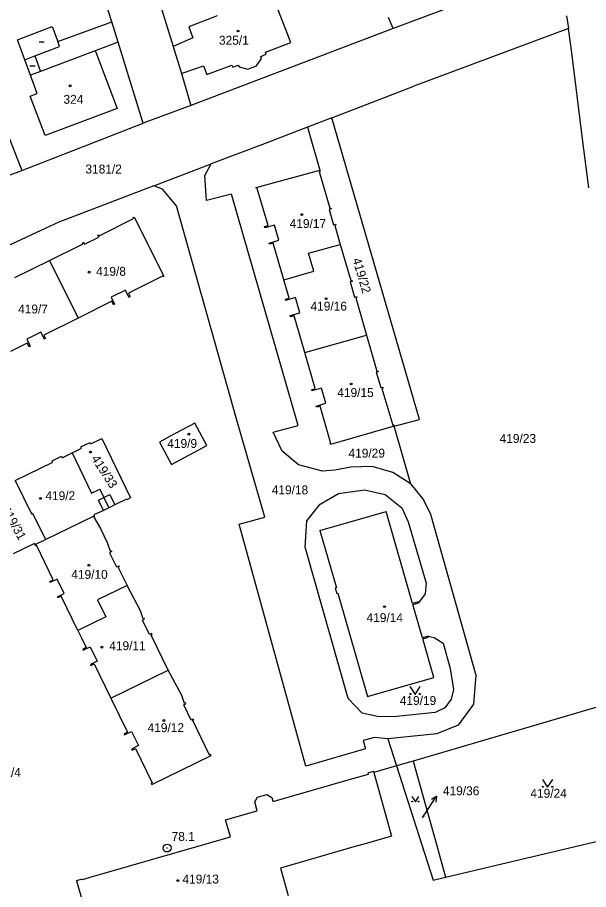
# Model space of a CAD drawing. Extents: x -736345 to -729997, y -1130177 to -1122501.
# Drawn here: x -733552.8 to -733443.8, y -1126806.1 to -1126639.6 of the extents above; entities that cross this region are included whole.
import ezdxf

# ---------------------------------------------------------------- set-up
doc = ezdxf.new("R2010")
doc.units = 0
for name, color, linetype in [('Vrstva 1', 7, 'Continuous'), ('Vrstva 16', 7, 'Continuous'), ('Vrstva 17', 7, 'Continuous'), ('Vrstva 18', 7, 'Continuous'), ('Vrstva 19', 7, 'Continuous'), ('Vrstva 25', 7, 'Continuous'), ('Vrstva 4', 7, 'Continuous')]:
    doc.layers.add(name, color=color, linetype=linetype)

msp = doc.modelspace()

# ---------------------------------------------------------------- linework, layer by layer
at = {"layer": 'Vrstva 1'}
for points in [[(-733527.88, -1126629.41), (-733523.05, -1126645.08)], [(-733448.98, -1126629.67), (-733481.09, -1126641.68)], [(-733534.77, -1126640.37), (-733537.61, -1126631.43)], [(-733500.61, -1126644.36), (-733504.07, -1126635.33)], [(-733481.28, -1126641.23), (-733481.99, -1126639.55)], [(-733447.99, -1126639.23), (-733447.64, -1126641.69)], [(-733552.75, -1126643.81), (-733546.16, -1126641.3)], [(-733546.16, -1126641.3), (-733545.09, -1126644.15)], [(-733545.09, -1126644.15), (-733534.77, -1126640.37)], [(-733533.55, -1126644.31), (-733534.77, -1126640.37)], [(-733481.09, -1126641.68), (-733481.28, -1126641.23)], [(-733481.09, -1126641.68), (-733519.66, -1126656.36)], [(-733447.64, -1126641.69), (-733477.15, -1126652.68)], [(-733447.07, -1126645.78), (-733447.64, -1126641.69)], [(-733561.38, -1126644.83), (-733552.13, -1126668.3)], [(-733551.35, -1126647.64), (-733552.75, -1126643.81)], [(-733533.55, -1126644.31), (-733537.91, -1126645.94)], [(-733528.91, -1126659.35), (-733533.55, -1126644.31)], [(-733505.41, -1126646.17), (-733500.61, -1126644.36)], [(-733537.91, -1126645.94), (-733537.81, -1126646.21)], [(-733537.81, -1126646.21), (-733533.77, -1126656.93)], [(-733523.05, -1126645.08), (-733521.44, -1126650.24)], [(-733506.34, -1126647.01), (-733505.29, -1126646.59)], [(-733505.29, -1126646.59), (-733505.41, -1126646.17)], [(-733444.92, -1126662.72), (-733447.07, -1126645.78)], [(-733550.27, -1126650.59), (-733551.35, -1126647.64)], [(-733507.16, -1126648.79), (-733506.17, -1126647.42)], [(-733506.17, -1126647.42), (-733506.34, -1126647.01)], [(-733520.97, -1126650.08), (-733517.27, -1126648.79)], [(-733517.27, -1126648.79), (-733516.63, -1126650.43)], [(-733516.63, -1126650.43), (-733511.83, -1126648.65)], [(-733511.83, -1126648.65), (-733511.67, -1126649.08)], [(-733511.67, -1126649.08), (-733510.65, -1126648.7)], [(-733510.65, -1126648.7), (-733510.43, -1126648.99)], [(-733510.43, -1126648.99), (-733508.83, -1126649.45)], [(-733508.83, -1126649.45), (-733507.16, -1126648.79)], [(-733548.98, -1126654.07), (-733550.27, -1126650.59)], [(-733521.44, -1126650.24), (-733520.97, -1126650.08)], [(-733521.44, -1126650.24), (-733519.66, -1126656.36)], [(-733492.77, -1126658.7), (-733477.15, -1126652.68)], [(-733550.33, -1126654.57), (-733548.98, -1126654.07)], [(-733547.51, -1126662.12), (-733550.33, -1126654.57)], [(-733519.66, -1126656.36), (-733528.79, -1126659.76)], [(-733533.77, -1126656.93), (-733547.51, -1126662.12)], [(-733551.94, -1126668.78), (-733528.79, -1126659.76)], [(-733528.79, -1126659.76), (-733528.91, -1126659.35)], [(-733492.77, -1126658.7), (-733497.45, -1126660.5)], [(-733476.07, -1126716.3), (-733492.77, -1126658.7)], [(-733497.45, -1126660.5), (-733505.51, -1126663.6)], [(-733497.45, -1126660.5), (-733495.07, -1126668.7)], [(-733443.74, -1126672.08), (-733444.92, -1126662.72)], [(-733505.51, -1126663.6), (-733515.82, -1126667.54)], [(-733552.13, -1126668.3), (-733551.94, -1126668.78)], [(-733526.74, -1126671.71), (-733515.82, -1126667.54)], [(-733516.99, -1126669.76), (-733515.82, -1126667.54)], [(-733554.65, -1126669.8), (-733551.94, -1126668.78)], [(-733516.67, -1126674.54), (-733516.99, -1126669.76)], [(-733507.2, -1126672.04), (-733495.07, -1126668.7)], [(-733495.02, -1126668.9), (-733495.21, -1126668.95)], [(-733495.21, -1126668.95), (-733493.17, -1126675.98)], [(-733495.07, -1126668.7), (-733495.02, -1126668.9)], [(-733526.74, -1126671.71), (-733544.87, -1126678.64)], [(-733525.07, -1126672.33), (-733526.74, -1126671.71)], [(-733522.44, -1126675.5), (-733525.07, -1126672.33)], [(-733511.93, -1126673.29), (-733516.67, -1126674.54)], [(-733499.2, -1126717.46), (-733511.93, -1126673.29)], [(-733507.14, -1126672.25), (-733507.2, -1126672.04)], [(-733507, -1126672.2), (-733507.14, -1126672.25)], [(-733504.95, -1126679.29), (-733507, -1126672.2)], [(-733510.88, -1126716.44), (-733522.44, -1126675.5)], [(-733492.92, -1126676.13), (-733493.3, -1126676.24)], [(-733493.3, -1126676.24), (-733492.46, -1126679.15)], [(-733493.17, -1126675.98), (-733492.98, -1126675.92)], [(-733492.98, -1126675.92), (-733492.92, -1126676.13)], [(-733537.17, -1126681.24), (-733530.62, -1126677.92)], [(-733530.68, -1126677.79), (-733530.47, -1126677.68)], [(-733530.62, -1126677.92), (-733530.68, -1126677.79)], [(-733530.47, -1126677.68), (-733524.83, -1126688.98)], [(-733547.38, -1126679.81), (-733573.41, -1126691.93)], [(-733544.87, -1126678.64), (-733547.38, -1126679.81)], [(-733505.64, -1126679.49), (-733504.95, -1126679.29)], [(-733505.57, -1126679.74), (-733505.64, -1126679.49)], [(-733503.72, -1126679.21), (-733505.57, -1126679.74)], [(-733502.89, -1126682.1), (-733503.72, -1126679.21)], [(-733492.46, -1126679.15), (-733492.08, -1126679.04)], [(-733492.02, -1126679.23), (-733492.21, -1126679.29)], [(-733492.21, -1126679.29), (-733491.16, -1126682.92)], [(-733492.08, -1126679.04), (-733492.02, -1126679.23)], [(-733539.99, -1126682.86), (-733537.26, -1126681.51)], [(-733537.44, -1126681.15), (-733537.26, -1126681.06)], [(-733537.26, -1126681.51), (-733537.44, -1126681.15)], [(-733537.26, -1126681.06), (-733537.17, -1126681.24)], [(-733546.65, -1126685.95), (-733540.26, -1126682.77)], [(-733540.35, -1126682.59), (-733540.17, -1126682.5)], [(-733540.26, -1126682.77), (-733540.35, -1126682.59)], [(-733540.17, -1126682.5), (-733539.99, -1126682.86)], [(-733504.74, -1126682.64), (-733502.89, -1126682.1)], [(-733504.67, -1126682.86), (-733504.74, -1126682.64)], [(-733503.98, -1126682.66), (-733504.67, -1126682.86)], [(-733501.96, -1126689.67), (-733503.98, -1126682.66)], [(-733497.21, -1126684.55), (-733491.16, -1126682.92)], [(-733491.16, -1126682.92), (-733489.17, -1126689.81)], [(-733496.21, -1126688.01), (-733497.21, -1126684.55)], [(-733553.26, -1126689.24), (-733546.65, -1126685.95)], [(-733546.65, -1126685.95), (-733541.19, -1126696.95)], [(-733501.96, -1126689.67), (-733496.21, -1126688.01)], [(-733525.07, -1126688.94), (-733531.61, -1126692.19)], [(-733525.01, -1126689.07), (-733525.07, -1126688.94)], [(-733524.83, -1126688.98), (-733525.01, -1126689.07)], [(-733500.95, -1126693.15), (-733501.96, -1126689.67)], [(-733488.92, -1126689.95), (-733489.3, -1126690.06)], [(-733489.17, -1126689.81), (-733488.97, -1126689.75)], [(-733488.97, -1126689.75), (-733488.92, -1126689.95)], [(-733489.3, -1126690.06), (-733488.45, -1126692.98)], [(-733532.17, -1126691.63), (-733534.89, -1126692.98)], [(-733534.89, -1126692.98), (-733534.22, -1126694.32)], [(-733531.5, -1126692.97), (-733532.17, -1126691.63)], [(-733531.61, -1126692.19), (-733531.28, -1126692.86)], [(-733531.5, -1126692.97), (-733531.28, -1126692.86)], [(-733501.65, -1126693.35), (-733500.95, -1126693.15)], [(-733499.73, -1126693.06), (-733501.58, -1126693.59)], [(-733498.89, -1126695.96), (-733499.73, -1126693.06)], [(-733488.45, -1126692.98), (-733488.07, -1126692.87)], [(-733488.01, -1126693.06), (-733488.21, -1126693.12)], [(-733488.21, -1126693.12), (-733486.15, -1126700.21)], [(-733488.07, -1126692.87), (-733488.01, -1126693.06)], [(-733534.76, -1126693.75), (-733541.19, -1126696.95)], [(-733534.43, -1126694.42), (-733534.76, -1126693.75)], [(-733534.22, -1126694.32), (-733534.43, -1126694.42)], [(-733501.58, -1126693.59), (-733501.65, -1126693.35)], [(-733500.74, -1126696.5), (-733498.89, -1126695.96)], [(-733500.68, -1126696.71), (-733500.74, -1126696.5)], [(-733499.98, -1126696.51), (-733500.68, -1126696.71)], [(-733497.95, -1126703.55), (-733499.98, -1126696.51)], [(-733541.19, -1126696.95), (-733547.74, -1126700.2)], [(-733548.29, -1126699.63), (-733550.99, -1126700.97)], [(-733547.62, -1126700.97), (-733548.29, -1126699.63)], [(-733550.99, -1126700.97), (-733550.32, -1126702.32)], [(-733547.74, -1126700.2), (-733547.41, -1126700.87)], [(-733547.41, -1126700.87), (-733547.62, -1126700.97)], [(-733497.95, -1126703.55), (-733486.15, -1126700.21)], [(-733486.15, -1126700.21), (-733484.16, -1126707.07)], [(-733550.89, -1126701.76), (-733554.1, -1126703.36)], [(-733550.56, -1126702.43), (-733550.89, -1126701.76)], [(-733550.32, -1126702.32), (-733550.56, -1126702.43)], [(-733495.97, -1126710.44), (-733497.95, -1126703.55)], [(-733483.92, -1126707.21), (-733484.3, -1126707.32)], [(-733484.3, -1126707.32), (-733483.45, -1126710.24)], [(-733484.16, -1126707.07), (-733483.97, -1126707.02)], [(-733483.97, -1126707.02), (-733483.92, -1126707.21)], [(-733496.66, -1126710.64), (-733495.97, -1126710.44)], [(-733496.59, -1126710.87), (-733496.66, -1126710.64)], [(-733494.74, -1126710.33), (-733496.59, -1126710.87)], [(-733493.91, -1126713.24), (-733494.74, -1126710.33)], [(-733483.45, -1126710.24), (-733483.07, -1126710.13)], [(-733483.01, -1126710.32), (-733483.21, -1126710.38)], [(-733483.21, -1126710.38), (-733481.16, -1126717.43)], [(-733483.07, -1126710.13), (-733483.01, -1126710.32)], [(-733495.75, -1126713.77), (-733493.91, -1126713.24)], [(-733495.69, -1126713.99), (-733495.75, -1126713.77)], [(-733495, -1126713.79), (-733495.69, -1126713.99)], [(-733492.95, -1126720.88), (-733495, -1126713.79)], [(-733505.59, -1126734.98), (-733510.88, -1126716.44)], [(-733480.9, -1126717.61), (-733476.07, -1126716.3)], [(-733518.92, -1126717.01), (-733523.61, -1126719.53)], [(-733516.65, -1126721.28), (-733518.92, -1126717.01)], [(-733503.96, -1126718.75), (-733499.2, -1126717.46)], [(-733480.9, -1126717.61), (-733493.04, -1126721.12)], [(-733481.16, -1126717.43), (-733480.97, -1126717.37)], [(-733480.97, -1126717.37), (-733480.9, -1126717.61)], [(-733477.69, -1126728.67), (-733480.9, -1126717.61)], [(-733523.61, -1126719.53), (-733525.67, -1126720.63)], [(-733502.28, -1126722.4), (-733503.96, -1126718.75)], [(-733540.68, -1126721.56), (-733538.89, -1126720.69)], [(-733540.55, -1126721.83), (-733540.68, -1126721.56)], [(-733538.89, -1126720.69), (-733538.76, -1126720.96)], [(-733538.76, -1126720.96), (-733536.7, -1126719.95)], [(-733536.7, -1126719.95), (-733531.17, -1126731.31)], [(-733525.67, -1126720.63), (-733523.39, -1126724.89)], [(-733523.39, -1126724.89), (-733516.65, -1126721.28)], [(-733493.1, -1126720.92), (-733492.95, -1126720.88)], [(-733493.04, -1126721.12), (-733493.1, -1126720.92)], [(-733544.23, -1126723.62), (-733542.35, -1126722.7)], [(-733542.35, -1126722.7), (-733540.55, -1126721.83)], [(-733542.35, -1126722.7), (-733538.61, -1126730.38)], [(-733499.17, -1126725), (-733502.28, -1126722.4)], [(-733553.2, -1126727.99), (-733546.01, -1126724.49)], [(-733546.14, -1126724.22), (-733544.36, -1126723.35)], [(-733546.01, -1126724.49), (-733546.14, -1126724.22)], [(-733544.36, -1126723.35), (-733544.23, -1126723.62)], [(-733494.58, -1126726.22), (-733499.17, -1126725)], [(-733492.23, -1126726), (-733494.58, -1126726.22)], [(-733489.15, -1126725.41), (-733492.23, -1126726)], [(-733485.08, -1126725.32), (-733489.15, -1126725.41)], [(-733481.16, -1126726.42), (-733485.08, -1126725.32)], [(-733477.81, -1126728.53), (-733481.16, -1126726.42)], [(-733553.2, -1126727.99), (-733550.12, -1126734.31)], [(-733538.61, -1126730.38), (-733537.05, -1126729.62)], [(-733537.05, -1126729.62), (-733536.27, -1126731.24)], [(-733491.52, -1126730.44), (-733486.52, -1126729.74)], [(-733486.52, -1126729.74), (-733482.59, -1126730.64)], [(-733477.69, -1126728.67), (-733477.81, -1126728.53)], [(-733477.69, -1126728.67), (-733475.28, -1126731.68)], [(-733536.27, -1126731.24), (-733535.34, -1126733.18)], [(-733531.97, -1126731.54), (-733534.18, -1126732.61)], [(-733531.9, -1126731.67), (-733531.97, -1126731.54)], [(-733531.17, -1126731.31), (-733531.9, -1126731.67)], [(-733495.02, -1126732.5), (-733491.52, -1126730.44)], [(-733482.59, -1126730.64), (-733479.44, -1126733.18)], [(-733535.34, -1126733.18), (-733536.37, -1126733.68)], [(-733534.18, -1126732.61), (-733535.34, -1126733.18)], [(-733497.54, -1126735.65), (-733495.02, -1126732.5)], [(-733479.44, -1126733.18), (-733478.22, -1126735.87)], [(-733475.28, -1126731.68), (-733473.97, -1126734.4)], [(-733550.12, -1126734.31), (-733549.89, -1126734.2)], [(-733549.89, -1126734.2), (-733547.44, -1126739.24)], [(-733547.44, -1126739.24), (-733538.13, -1126734.7)], [(-733538.04, -1126734.88), (-733538.22, -1126734.97)], [(-733536.37, -1126733.68), (-733538.17, -1126734.56)], [(-733538.17, -1126734.56), (-733538.13, -1126734.7)], [(-733538.13, -1126734.7), (-733538.04, -1126734.88)], [(-733495.04, -1126737.53), (-733482.39, -1126733.9)], [(-733477.36, -1126751.44), (-733482.39, -1126733.9)], [(-733473.97, -1126734.4), (-733465.28, -1126765.16)], [(-733538.22, -1126734.97), (-733536.94, -1126737.15)], [(-733510.47, -1126736.33), (-733505.59, -1126734.98)], [(-733497.71, -1126782.5), (-733510.47, -1126736.33)], [(-733497.88, -1126740.68), (-733497.54, -1126735.65)], [(-733478.22, -1126735.87), (-733474.8, -1126747.56)], [(-733536.94, -1126737.15), (-733535.64, -1126739.81)], [(-733495.04, -1126737.53), (-733491.9, -1126748.46)], [(-733549.42, -1126740.2), (-733547.44, -1126739.24)], [(-733535.64, -1126739.81), (-733535.06, -1126741.47)], [(-733549.51, -1126740.02), (-733553.56, -1126742)], [(-733549.42, -1126740.2), (-733549.51, -1126740.02)], [(-733549.31, -1126740.43), (-733549.42, -1126740.2)], [(-733549.16, -1126740.35), (-733549.31, -1126740.43)], [(-733545.96, -1126746.93), (-733549.16, -1126740.35)], [(-733534.79, -1126741.56), (-733535.19, -1126741.76)], [(-733535.06, -1126741.47), (-733534.88, -1126741.38)], [(-733534.88, -1126741.38), (-733534.79, -1126741.56)], [(-733489.63, -1126769.62), (-733497.88, -1126740.68)], [(-733535.19, -1126741.76), (-733533.86, -1126744.49)], [(-733533.86, -1126744.49), (-733533.46, -1126744.29)], [(-733533.37, -1126744.47), (-733533.55, -1126744.56)], [(-733533.55, -1126744.56), (-733531.86, -1126748.03)], [(-733533.46, -1126744.29), (-733533.37, -1126744.47)], [(-733546.6, -1126747.24), (-733545.96, -1126746.93)], [(-733546.5, -1126747.44), (-733546.6, -1126747.24)], [(-733545.18, -1126746.8), (-733546.5, -1126747.44)], [(-733543.84, -1126749.54), (-733545.18, -1126746.8)], [(-733531.86, -1126748.03), (-733537.48, -1126750.77)], [(-733529.29, -1126752.84), (-733531.86, -1126748.03)], [(-733474.8, -1126747.56), (-733474.94, -1126749.61)], [(-733545.16, -1126750.18), (-733543.84, -1126749.54)], [(-733491.9, -1126748.46), (-733492.14, -1126748.53)], [(-733492.14, -1126748.53), (-733491.85, -1126749.54)], [(-733491.85, -1126749.54), (-733491.61, -1126749.48)], [(-733491.61, -1126749.48), (-733485.94, -1126769.2)], [(-733474.94, -1126749.61), (-733476.23, -1126751.35)], [(-733545.07, -1126750.38), (-733545.16, -1126750.18)], [(-733544.43, -1126750.07), (-733545.07, -1126750.38)], [(-733541.25, -1126756.61), (-733544.43, -1126750.07)], [(-733537.48, -1126750.77), (-733535.9, -1126754)], [(-733476.29, -1126751.13), (-733477.36, -1126751.44)], [(-733477.3, -1126751.66), (-733476.23, -1126751.35)], [(-733476.23, -1126751.35), (-733476.29, -1126751.13)], [(-733528.77, -1126754.38), (-733529.29, -1126752.84)], [(-733475.49, -1126757.99), (-733477.3, -1126751.66)], [(-733535.9, -1126754), (-733541.25, -1126756.61)], [(-733528.9, -1126754.67), (-733528.5, -1126754.48)], [(-733527.57, -1126757.41), (-733528.9, -1126754.67)], [(-733528.59, -1126754.3), (-733528.77, -1126754.38)], [(-733528.5, -1126754.48), (-733528.59, -1126754.3)], [(-733541.25, -1126756.61), (-733540.55, -1126758.04)], [(-733540.55, -1126758.04), (-733539.66, -1126759.86)], [(-733527.17, -1126757.21), (-733527.57, -1126757.41)], [(-733527.25, -1126757.49), (-733527.07, -1126757.41)], [(-733523.99, -1126764.19), (-733527.25, -1126757.49)], [(-733527.07, -1126757.41), (-733527.17, -1126757.21)], [(-733474.4, -1126757.68), (-733475.49, -1126757.99)], [(-733475.42, -1126758.21), (-733474.34, -1126757.9)], [(-733473.31, -1126765.57), (-733475.42, -1126758.21)], [(-733474.34, -1126757.9), (-733474.4, -1126757.68)], [(-733474.4, -1126757.68), (-733473.25, -1126757.96)], [(-733473.25, -1126757.96), (-733471.52, -1126759.05)], [(-733539.66, -1126759.86), (-733540.3, -1126760.18)], [(-733540.2, -1126760.37), (-733538.88, -1126759.73)], [(-733538.88, -1126759.73), (-733537.54, -1126762.49)], [(-733471.52, -1126759.05), (-733470.17, -1126763.86)], [(-733540.3, -1126760.18), (-733540.2, -1126760.37)], [(-733537.54, -1126762.49), (-733538.86, -1126763.13)], [(-733538.86, -1126763.13), (-733538.77, -1126763.32)], [(-733538.77, -1126763.32), (-733538.13, -1126763.01)], [(-733538.13, -1126763.01), (-733534.94, -1126769.56)], [(-733534.94, -1126769.56), (-733523.99, -1126764.19)], [(-733521.41, -1126769.03), (-733523.99, -1126764.19)], [(-733470.17, -1126763.86), (-733469.57, -1126767.89)], [(-733485.94, -1126769.2), (-733473.31, -1126765.57)], [(-733465.28, -1126765.16), (-733465.76, -1126770.71)], [(-733469.57, -1126767.89), (-733470.03, -1126769.75)], [(-733534.94, -1126769.56), (-733531.8, -1126776.01)], [(-733520.91, -1126770.53), (-733521.41, -1126769.03)], [(-733486.98, -1126772.39), (-733489.63, -1126769.62)], [(-733434.83, -1126769.07), (-733477.25, -1126781.54)], [(-733470.03, -1126769.75), (-733471.19, -1126771.36)], [(-733521.04, -1126770.82), (-733520.64, -1126770.62)], [(-733519.62, -1126773.74), (-733521.04, -1126770.82)], [(-733520.73, -1126770.44), (-733520.91, -1126770.53)], [(-733520.64, -1126770.62), (-733520.73, -1126770.44)], [(-733471.19, -1126771.36), (-733473.07, -1126772.27)], [(-733465.76, -1126770.71), (-733468.66, -1126774.68)], [(-733484.04, -1126773.07), (-733486.98, -1126772.39)], [(-733481.02, -1126773.08), (-733484.04, -1126773.07)], [(-733473.07, -1126772.27), (-733481.02, -1126773.08)], [(-733519.22, -1126773.54), (-733519.62, -1126773.74)], [(-733519.31, -1126773.81), (-733519.13, -1126773.72)], [(-733516.1, -1126780.41), (-733519.31, -1126773.81)], [(-733519.13, -1126773.72), (-733519.22, -1126773.54)], [(-733468.66, -1126774.68), (-733472.74, -1126776.36)], [(-733531.8, -1126776.01), (-733532.43, -1126776.32)], [(-733532.43, -1126776.32), (-733532.33, -1126776.54)], [(-733532.33, -1126776.54), (-733531.01, -1126775.9)], [(-733531.01, -1126775.9), (-733529.69, -1126778.6)], [(-733472.74, -1126776.36), (-733480.24, -1126777.11)], [(-733484.66, -1126777.04), (-733486.83, -1126777.6)], [(-733486.83, -1126777.6), (-733486.37, -1126779.23)], [(-733482.1, -1126777.29), (-733484.66, -1126777.04)], [(-733480.24, -1126777.11), (-733482.1, -1126777.29)], [(-733482.1, -1126777.29), (-733480.44, -1126782.47)], [(-733529.69, -1126778.6), (-733531.01, -1126779.25)], [(-733531.01, -1126779.25), (-733530.9, -1126779.46)], [(-733530.9, -1126779.46), (-733530.27, -1126779.15)], [(-733530.27, -1126779.15), (-733527.07, -1126785.72)], [(-733486.37, -1126779.23), (-733497.71, -1126782.5)], [(-733527.12, -1126786), (-733515.83, -1126780.5)], [(-733515.92, -1126780.32), (-733516.1, -1126780.41)], [(-733515.83, -1126780.5), (-733515.92, -1126780.32)], [(-733477.25, -1126781.54), (-733480.44, -1126782.47)], [(-733477.25, -1126781.54), (-733473.01, -1126796.81)], [(-733480.44, -1126782.47), (-733484.74, -1126783.74)], [(-733480.44, -1126782.47), (-733473.45, -1126804.3)], [(-733489.19, -1126785.02), (-733485.8, -1126784.04)], [(-733485.86, -1126783.82), (-733484.81, -1126783.49)], [(-733485.8, -1126784.04), (-733485.86, -1126783.82)], [(-733484.81, -1126783.49), (-733484.74, -1126783.74)], [(-733484.74, -1126783.74), (-733481.36, -1126795.87)], [(-733527.22, -1126785.79), (-733527.07, -1126785.72)], [(-733527.12, -1126786), (-733527.22, -1126785.79)], [(-733503.76, -1126789.23), (-733489.19, -1126785.02)], [(-733506.97, -1126788.46), (-733505.18, -1126787.95)], [(-733505.18, -1126787.95), (-733504.24, -1126788.51)], [(-733507.49, -1126789.36), (-733506.97, -1126788.46)], [(-733507.01, -1126791.06), (-733507.49, -1126789.36)], [(-733504.24, -1126788.51), (-733504.04, -1126789.23)], [(-733504.04, -1126789.23), (-733503.76, -1126789.23)], [(-733513.04, -1126792.79), (-733507.01, -1126791.06)], [(-733512.11, -1126796.04), (-733513.04, -1126792.79)], [(-733471.09, -1126803.74), (-733429.68, -1126793.89)], [(-733536.7, -1126803.1), (-733512.11, -1126796.04)], [(-733481.36, -1126795.87), (-733486.41, -1126797.32)], [(-733488.14, -1126797.81), (-733502.6, -1126801.98)], [(-733486.41, -1126797.32), (-733488.14, -1126797.81)], [(-733473.01, -1126796.81), (-733471.09, -1126803.74)], [(-733538.44, -1126803.6), (-733536.7, -1126803.1)], [(-733502.6, -1126801.98), (-733501.1, -1126807.21)], [(-733541.45, -1126804.33), (-733540.41, -1126804.03)], [(-733541.42, -1126804.45), (-733541.45, -1126804.33)], [(-733537.61, -1126817.72), (-733541.42, -1126804.45)], [(-733540.41, -1126804.03), (-733540.37, -1126804.15)], [(-733540.37, -1126804.15), (-733538.44, -1126803.6)], [(-733473.45, -1126804.3), (-733471.09, -1126803.74)]]:
    msp.add_lwpolyline(points, dxfattribs=at)
at = {"layer": 'Vrstva 16'}
msp.add_lwpolyline([(-733475.49, -1126792.36), (-733474.44, -1126790.77)], dxfattribs=at)
at = {"layer": 'Vrstva 25'}
for points in [[(-733548.65, -1126644.24), (-733547.65, -1126644.24)], [(-733550.38, -1126648.78), (-733549.38, -1126648.78)], [(-733477.89, -1126767.34), (-733476.89, -1126768.84), (-733475.89, -1126767.34)], [(-733452.6, -1126785.05), (-733451.6, -1126786.55), (-733450.6, -1126785.05)], [(-733477.5, -1126788.334), (-733476.83, -1126789.34), (-733476.159, -1126788.334)], [(-733474.44, -1126790.77), (-733472.78, -1126788.272)], [(-733473.75, -1126788.828), (-733472.78, -1126788.272), (-733472.917, -1126789.381)]]:
    msp.add_lwpolyline(points, dxfattribs=at)
for centre, radius in [((-733510.67, -1126642.15), 0.175), ((-733542.69, -1126652.63), 0.175), ((-733498.51, -1126677.21), 0.175), ((-733539.11, -1126688.19), 0.175), ((-733493.85, -1126693.26), 0.175), ((-733489.07, -1126709.55), 0.175), ((-733520.05, -1126719.14), 0.175), ((-733538.83, -1126722.55), 0.175), ((-733548.39, -1126731.39), 0.175), ((-733539.14, -1126744.16), 0.175), ((-733482.7, -1126752.07), 0.175), ((-733536.65, -1126759.79), 0.175), ((-733477.79, -1126768.74), 0.1), ((-733475.99, -1126768.74), 0.1), ((-733524.82, -1126773.81), 0.175), ((-733452.5, -1126786.45), 0.1), ((-733450.7, -1126786.45), 0.1), ((-733477.433, -1126789.273), 0.067), ((-733476.226, -1126789.273), 0.067), ((-733524.21, -1126798.16), 0.75), ((-733524.21, -1126798.16), 0.032), ((-733522.16, -1126804.38), 0.175)]:
    msp.add_circle(centre, radius, dxfattribs=at)
at = {"layer": 'Vrstva 4'}
for points in [[(-733514.67, -1126639.25), (-733520.05, -1126641.37)], [(-733520.05, -1126641.37), (-733519.32, -1126643.48)], [(-733544.74, -1126645.1), (-733545.09, -1126644.15)], [(-733519.32, -1126643.48), (-733523.05, -1126645.08)], [(-733549.47, -1126646.87), (-733544.74, -1126645.1)], [(-733537.91, -1126645.94), (-733548.4, -1126649.9)], [(-733551.35, -1126647.64), (-733549.47, -1126646.87)], [(-733549.47, -1126646.87), (-733548.4, -1126649.9)], [(-733548.4, -1126649.9), (-733550.27, -1126650.59)], [(-733537.31, -1126731.75), (-733536.27, -1126731.24)], [(-733536.27, -1126731.24), (-733535.12, -1126730.68)], [(-733535.12, -1126730.68), (-733534.18, -1126732.61)], [(-733536.37, -1126733.68), (-733537.31, -1126731.75)]]:
    msp.add_lwpolyline(points, dxfattribs=at)

# ---------------------------------------------------------------- texts
at = {"layer": 'Vrstva 16'}
for s, p in [('441/4', (-733557.8, -1126784.55)), ('419/36', (-733471.58, -1126788.07))]:
    msp.add_text(s, height=1.7, dxfattribs=at).set_placement(p)
at = {"layer": 'Vrstva 17'}
msp.add_text('78.1', height=1.7, dxfattribs=at).set_placement((-733523.35, -1126796.8))
at = {"layer": 'Vrstva 18'}
for s, height, p in [('3181/2', 1.7, (-733539.8, -1126669.36)), ('419/23', 1.7, (-733460.76, -1126720.8)), ('419/29', 1.7, (-733489.59, -1126723.6)), ('419/18', 1.7, (-733504.24, -1126730.62)), ('419/19', 1.7, (-733479.81, -1126770.84)), ('419/24', 1.7, (-733454.89, -1126788.55)), ('419/36', 0.1, (-733475.29, -1126792.16))]:
    msp.add_text(s, height=height, dxfattribs=at).set_placement(p)
msp.add_text('419/22', height=1.7, rotation=286.60228, dxfattribs=at).set_placement((-733488.872, -1126685.744))
at = {"layer": 'Vrstva 19'}
for s, p in [('325/1', (-733514.318, -1126644.77)), ('324', (-733543.99, -1126656.05)), ('419/17', (-733500.83, -1126679.76)), ('419/8', (-733537.76, -1126688.89)), ('419/7', (-733552.64, -1126696.08)), ('419/16', (-733496.85, -1126695.54)), ('419/15', (-733491.74, -1126712.04)), ('419/9', (-733524.18, -1126721.76)), ('419/2', (-733547.44, -1126731.73)), ('419/10', (-733542.5, -1126746.75)), ('419/14', (-733486.15, -1126755.01)), ('419/11', (-733535.25, -1126760.38)), ('419/12', (-733527.94, -1126776.02)), ('419/13', (-733521.28, -1126804.93))]:
    msp.add_text(s, height=1.7, dxfattribs=at).set_placement(p)
for s, rotation, p in [('419/33', 302.70241, (-733538.754, -1126723.79)), ('419/31', 299.00238, (-733555.859, -1126733.457))]:
    msp.add_text(s, height=1.7, rotation=rotation, dxfattribs=at).set_placement(p)

doc.saveas('drawing.dxf')
